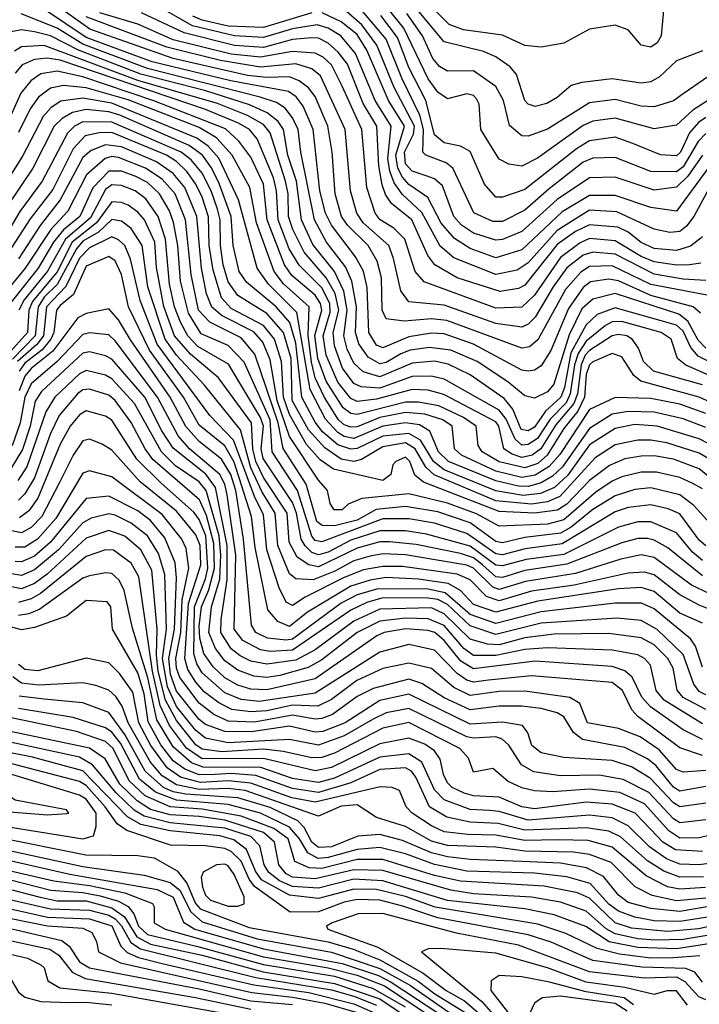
# Model space of a CAD drawing. Extents: x 501367 to 657802, y 482273 to 547541.
# Tile 343 of 656: x 599619 to 601725, y 511062 to 514115. Entities that reach past the tile are written whole.
import ezdxf

# ---------------------------------------------------------------- set-up
doc = ezdxf.new("R2010")
doc.units = 0

msp = doc.modelspace()

# ---------------------------------------------------------------- linework, layer by layer
at = {"layer": '0CON20XD'}
for points in [[(601735, 514018.6), (601655, 513987.6), (601601.5, 513938.5), (601575, 513922.2), (601545, 513918.9), (601455, 513932.3), (601361, 513921), (601328.5, 513911.5), (601285, 513873.8), (601253.1, 513855), (601216.2, 513846.2), (601195, 513853.5), (601184.3, 513865), (601158.4, 513945), (601139, 513969), (601095, 513999.8), (601056.7, 514016.7), (600935, 514046.3), (600727.3, 514297.3)], [(601814.9, 513905.1), (601704.9, 513835.1), (601655, 513788.5), (601585, 513777), (601465, 513810.3), (601395, 513801.2), (601365, 513787), (601224.2, 513685.8), (601175, 513661.5), (601135, 513667.5), (601105, 513683.1), (601048.5, 513775), (601043, 513853), (601035, 513870), (601025, 513879.8), (601005, 513885.7), (600945, 513870), (600915, 513890.7), (600885, 513932.4), (600809.3, 514089.3), (600708.4, 514215)], [(601614.7, 514145), (601607.6, 514065), (601595, 514044), (601575, 514030), (601545, 514036.2), (601505, 514084.1), (601465, 514098), (601385, 514085.6), (601305, 514042.6), (601235, 514030.2), (601185, 514034.8), (601115, 514067), (600995, 514083.9), (600950, 514100), (600838, 514215)], [(601756.8, 513595), (601708.6, 513505), (601685.5, 513475), (601665, 513458.6), (601634.2, 513455.8), (601585, 513466.2), (601470, 513520), (601385, 513524.4), (601285, 513462.1), (601195, 513361.7), (601161.2, 513338.8), (601095, 513325.1), (600965, 513376.9), (600922.6, 513412.6), (600865, 513517.1), (600804, 513574), (600779.6, 513609.6), (600766.1, 513646.1), (600760.5, 513685), (600770.6, 513785), (600721.1, 513865), (600660.3, 514010.3), (600614.5, 514065), (600575, 514088.9), (600540.7, 514099.3), (600465, 514086.5), (600375, 514060.2), (600285.2, 514064.8), (600155, 514096.7), (600015.4, 514175.4)], [(601729.3, 513205), (601705.8, 513225), (601575, 513260.3), (601475, 513305.9), (601445, 513311.2), (601387.7, 513302.3), (601365, 513284.5), (601319.7, 513220.3), (601265, 513089.7), (601235, 513042.3), (601215, 513029.1), (601194.8, 513025.2), (601175, 513029), (601025, 513109.2), (600935, 513141.6), (600895, 513143.1), (600825, 513132.2), (600745, 513097.6), (600725, 513106.1), (600701.3, 513145), (600696.4, 513285), (600685.1, 513335.1), (600660.1, 513380.1), (600585, 513478), (600567.3, 513515), (600548.9, 513585), (600528.2, 513775), (600497.5, 513847.5), (600476.1, 513876.1), (600452.4, 513892.4), (600274, 513926), (600029.5, 513985), (599825, 514060), (599699.1, 514145)], [(601755, 513260.1), (601575, 513294.1), (601455, 513352.4), (601385, 513349.9), (601357.8, 513332.2), (601310.9, 513279.1), (601225, 513122.5), (601198.8, 513101.2), (601175, 513096.8), (600942.9, 513182.9), (600895, 513187.8), (600810.7, 513180.7), (600755, 513188.2), (600742.4, 513215), (600740.5, 513315), (600726.9, 513366.9), (600698.6, 513415), (600635, 513478), (600616.8, 513505), (600596.6, 513575), (600587.2, 513705), (600574.6, 513785), (600535, 513877.5), (600513.8, 513903.8), (600485.6, 513925.6), (600455, 513938.2), (600385, 513935.7), (600325, 513942.8), (600095, 513995.2), (599836.1, 514086.1), (599754, 514145)], [(601735, 513695.7), (601689.8, 513630.2), (601655, 513596.5), (601585, 513586.5), (601465, 513626.7), (601385, 513624.9), (601285, 513558.2), (601175, 513458.6), (601115, 513433.8), (601095, 513431.4), (601025, 513453.8), (600988.6, 513478.6), (600964.9, 513505), (600929.7, 513599.7), (600905, 513622), (600879, 513631), (600835, 513645.4), (600815, 513667.9), (600811.5, 513705), (600839.3, 513760.6), (600842.3, 513785), (600779.9, 513905), (600726.2, 514036.2), (600679.4, 514099.4), (600625, 514147.3)], [(601745, 513762.7), (601722.1, 513737.9), (601675, 513659), (601655, 513643.4), (601575, 513644.9), (601465, 513688.3), (601395, 513686.3), (601365, 513673.7), (601259.5, 513590.5), (601185, 513525.2), (601115, 513489.9), (601085, 513489.1), (601026.4, 513516.4), (600961, 513655), (600941.2, 513671.2), (600877.5, 513695), (600868.6, 513705), (600870.1, 513775), (600859.6, 513819.6), (600803.6, 513933.6), (600755.1, 514055), (600665, 514161.4)], [(601745, 513097.1), (601721.5, 513121.5), (601690.2, 513180.2), (601661.8, 513201.8), (601465, 513266), (601395, 513248.8), (601361.7, 513218.3), (601322.2, 513137.8), (601274.6, 512985), (601255, 512961), (601215, 512941.9), (601185, 512948.6), (601132.2, 512992.2), (601036.6, 513055), (600955, 513090.3), (600888.8, 513098.8), (600829.4, 513090.6), (600800.8, 513079.2), (600755, 513052.4), (600735, 513047.9), (600698.9, 513068.9), (600670.2, 513110.2), (600659.7, 513145), (600663.3, 513225), (600648.7, 513305), (600628.7, 513348.7), (600569.9, 513425), (600532.5, 513495), (600490.2, 513705), (600482, 513775), (600465, 513811.5), (600441.4, 513841.4), (600415, 513858.4), (600364.7, 513875), (600015, 513963.6), (599815, 514039), (599735, 514088.8), (599623.8, 514133.8)], [(601745, 513307), (601675, 513310.3), (601585, 513326.6), (601465, 513388.7), (601395, 513394.9), (601365.2, 513384.8), (601315, 513345.4), (601272.7, 513287.3), (601217, 513193), (601195, 513171.7), (601175, 513161.9), (601095, 513173), (600935, 513230.2), (600825, 513240.5), (600800.1, 513275), (600778, 513375), (600762.7, 513415), (600684, 513485), (600663.5, 513515), (600644.6, 513585), (600628, 513775), (600551.7, 513941.7), (600525, 513963), (600475, 513978.2), (600365, 513968), (600241.3, 513988.7), (600075, 514029.8), (599825, 514124.4)], [(601729.5, 513360.5), (601695, 513355.6), (601655, 513354.2), (601585, 513364.5), (601545, 513380.8), (601465, 513430), (601385, 513437.2), (601356.2, 513423.9), (601295, 513378.3), (601215, 513261.2), (601175, 513223.9), (601095, 513220.9), (600872.7, 513302.7), (600844.4, 513335), (600812.3, 513435), (600778.6, 513468.6), (600736, 513495), (600721.2, 513515), (600695.1, 513595), (600679.5, 513775), (600618.9, 513908.9), (600585.1, 513975.1), (600559.2, 513999.2), (600535, 514012), (600465, 514017.1), (600365, 513998.7), (600275, 514008.7), (600095, 514053.2), (599985, 514101.6), (599867.1, 514137.1)], [(601735, 513442.4), (601697.5, 513412.6), (601655, 513399.8), (601585, 513405.6), (601545, 513424.1), (601505, 513456.2), (601472.4, 513472.4), (601385, 513479.7), (601341.6, 513458.4), (601285, 513418.4), (601185, 513291.7), (601165, 513281.5), (601107.7, 513272.3), (600975.3, 513315.3), (600905.3, 513355.3), (600884.2, 513384.2), (600834.4, 513495), (600771.7, 513545), (600753.1, 513573.1), (600742.8, 513602.8), (600732.5, 513662.5), (600726.4, 513785), (600683.8, 513855), (600635, 513977.2), (600606.3, 514015), (600575, 514042.6), (600545, 514058), (600525, 514059.5), (600465, 514054), (600375, 514029.5), (600285, 514035.8), (600129, 514075), (599997, 514137)], [(600525, 514136.9), (600375, 514090.8), (600265, 514095.5), (600185, 514113.7), (600156.1, 514126.1)], [(601755, 513658.2), (601655, 513521.3), (601575, 513532.9), (601465, 513570.4), (601385, 513570.5), (601300.3, 513519.7), (601175, 513401.8), (601095, 513377.3), (601015, 513405.4), (600967, 513437), (600925, 513484.1), (600884.2, 513564.2), (600825, 513604.4), (600805, 513627), (600791.4, 513655), (600784.9, 513695.1), (600811.3, 513785), (600761.6, 513865), (600723.7, 513953.7), (600695, 514021), (600665, 514069.2), (600615, 514109.2), (600557, 514137)], [(601745, 513811.9), (601723.1, 513796.9), (601695.2, 513764.8), (601666.8, 513705), (601655, 513692.9), (601605, 513696.6), (601518.8, 513731.2), (601465, 513750.6), (601385, 513739.9), (601344.8, 513715), (601185, 513589), (601115, 513564.8), (601095, 513565.2), (601059.3, 513605), (601015, 513706.3), (600985, 513723), (600935, 513733.8), (600905, 513758.4), (600877.5, 513865), (600825, 513967.3), (600789.8, 514059.8), (600738.7, 514128.7)], [(601675, 513885.8), (601645, 513863.4), (601585, 513844.8), (601545, 513847.4), (601465, 513867.6), (601385, 513857.3), (601255, 513775.6), (601195, 513753.9), (601175, 513754.8), (601137.5, 513787.5), (601118.7, 513865), (601095, 513908.4), (601025, 513956.5), (600945, 513955.7), (600920.5, 513970.5), (600900, 513995), (600867, 514065), (600818.9, 514135)], [(601815, 513025.5), (601721.8, 513071.8), (601698.6, 513098.6), (601675, 513150), (601655, 513167.9), (601465, 513222.3), (601408.8, 513201.2), (601375, 513169.5), (601327.6, 513082.4), (601308, 512975), (601296.3, 512945), (601248.2, 512901.8), (601215, 512852), (601195, 512840.3), (601173.7, 512845), (601147.5, 512907.5), (601120.3, 512940.3), (601015, 513014), (600946.7, 513046.7), (600905, 513056), (600835, 513050), (600735, 513008.2), (600683.9, 513023.9), (600655, 513050.7), (600634.2, 513094.2), (600623.9, 513135), (600634, 513215), (600623.4, 513273.4), (600594.3, 513334.3), (600528.1, 513418.1), (600492.7, 513495), (600476.5, 513615), (600449.9, 513695), (600436.7, 513775), (600419.9, 513799.9), (600386.5, 513826.5), (600331.6, 513851.6), (600195.7, 513894.3), (599995, 513946.1), (599800.9, 514020.9), (599715, 514065.1), (599665, 514077.7), (599625, 514083.4), (599592.8, 514077.2)], [(601835, 512978), (601683.8, 513043.9), (601658.1, 513065), (601638.4, 513125), (601606.9, 513145), (601485, 513179.5), (601455, 513178.4), (601435, 513167.4), (601375, 513118.2), (601350, 513080), (601338.4, 513045), (601325.4, 512955), (601312.8, 512927.2), (601263.1, 512876.9), (601223.5, 512816.5), (601195, 512797.6), (601175, 512796), (601155.1, 512815.1), (601127, 512877), (601104.9, 512904.9), (600935, 513000.9), (600895, 513010.2), (600835, 513009.2), (600735, 512972.9), (600677, 512977), (600655, 512986.9), (600619.2, 513035), (600595, 513103.8), (600591, 513145), (600607.8, 513215), (600596.5, 513266.5), (600568.8, 513315), (600501, 513395), (600465.9, 513465), (600452.3, 513505), (600450.8, 513575), (600442.5, 513615), (600395.3, 513765), (600375, 513790.8), (600325, 513817.8), (600232.6, 513855), (599985, 513926.6), (599695, 514034.9), (599625, 514031.5), (599602.6, 514017.4)], [(601735, 512983.1), (601583.1, 513025), (601551.9, 513055), (601537, 513097), (601517.5, 513125), (601501.2, 513135), (601475, 513139.5), (601455, 513135.1), (601385, 513089.8), (601371.2, 513075), (601358.8, 513045), (601347.5, 512955), (601336.3, 512925), (601280.5, 512859.4), (601234.5, 512785), (601207.5, 512765), (601175, 512757.7), (601145, 512767.9), (601119.8, 512785), (601104, 512855), (601095, 512868.7), (600933.6, 512953.6), (600885, 512966.2), (600835, 512968.8), (600725, 512938.8), (600665, 512931.8), (600645, 512940.6), (600605, 512991.6), (600568.7, 513075), (600560, 513135), (600581.7, 513208.3), (600580.5, 513235), (600555, 513283.9), (600485, 513354.2), (600454.6, 513404.6), (600420.5, 513495), (600415.3, 513585), (600405.4, 513625.4), (600355, 513745.7), (600331.4, 513775), (600297.4, 513795), (600195, 513837), (599745, 513989.6), (599704.1, 513995.9), (599665, 513992), (599626.6, 513975), (599605, 513949.6)], [(601772.8, 512922.8), (601725, 512945.3), (601544.2, 512994.2), (601521.9, 513011.9), (601485, 513069.6), (601455, 513080.5), (601395, 513054.5), (601385, 513044.8), (601375.1, 513015), (601369, 512945), (601348.5, 512901.5), (601305, 512848), (601253.9, 512765), (601225, 512739.7), (601185, 512725.8), (601105, 512744), (601052, 512775), (601040, 512795), (601033.3, 512855), (600995, 512882), (600917.8, 512917.8), (600855, 512929.7), (600815, 512929.6), (600665, 512891), (600645, 512894.7), (600621.3, 512911.3), (600569.1, 512995), (600543.1, 513065), (600534.1, 513135.9), (600555.5, 513215), (600551.6, 513235), (600535, 513261.1), (600462.2, 513322.2), (600439.8, 513355), (600386, 513495), (600375.2, 513605.2), (600335, 513689.1), (600298.4, 513738.4), (600257, 513777), (600035, 513863.6), (599815, 513938.2), (599735, 513956.1), (599685, 513947.3), (599653.8, 513926.2), (599622.5, 513887.5), (599573.1, 513776.9)], [(601755, 513940), (601675, 513885.8)], [(601745, 512894.5), (601665, 512923.4), (601575, 512940.3), (601465, 512944.1), (601385, 512906.7), (601292.9, 512767.1), (601259.6, 512730.4), (601216.7, 512703.3), (601175, 512696.1), (601095, 512715.4), (600988.7, 512765), (600966.7, 512785), (600958.9, 512855), (600930, 512875), (600875, 512891.8), (600815, 512897), (600735, 512882.3), (600665, 512852.5), (600645, 512852.2), (600625, 512859.1), (600607.1, 512875), (600563.8, 512943.8), (600535, 513004.4), (600523.2, 513053.2), (600513, 513137), (600515.9, 513225), (600436.8, 513296.8), (600408, 513335), (600353.1, 513485), (600332.5, 513595), (600277.6, 513695), (600228.7, 513748.7), (600175, 513781.2), (599955, 513866.8), (599825, 513904.1), (599755, 513911.1), (599715, 513903.4), (599677, 513875), (599651.3, 513838.7), (599615.7, 513765.7)], [(601745, 512851.1), (601675, 512877.9), (601585, 512898.7), (601505, 512900.1), (601455, 512892), (601385, 512847.2), (601301.1, 512728.9), (601270, 512700), (601235, 512678.8), (601195, 512668.1), (601165, 512668.5), (601095, 512685.1), (600948.5, 512745), (600917.2, 512775), (600889.7, 512839.7), (600858.6, 512858.6), (600815, 512865.2), (600745, 512855.2), (600655, 512817.1), (600625, 512823), (600604.8, 512834.8), (600566.7, 512876.7), (600519.1, 512969.1), (600477.9, 513207.9), (600389.8, 513295), (600354.9, 513345), (600296.9, 513556.9), (600236.4, 513686.4), (600203.5, 513723.5), (600168.2, 513748.2), (599905, 513856.4), (599815, 513872.3), (599746.9, 513863.1), (599716.5, 513843.5), (599691.9, 513815), (599628.1, 513691.9), (599553.3, 513575)], [(601755, 512799.7), (601725, 512816), (601595, 512855.3), (601525, 512859.7), (601465, 512847.9), (601385, 512796.7), (601317.4, 512702.6), (601276.7, 512665), (601233.5, 512646.5), (601179.6, 512639.6), (601095, 512654.5), (600935, 512719.2), (600901.8, 512745), (600861.2, 512811.2), (600825, 512832.5), (600745, 512823.5), (600665, 512785.4), (600645, 512783.3), (600605, 512797.4), (600557.8, 512837.8), (600535, 512867), (600493.9, 512945), (600475, 513112.7), (600456.3, 513176.3), (600414.1, 513225), (600321.7, 513301.7), (600299, 513335), (600281.1, 513415), (600274.2, 513505), (600237.7, 513607.7), (600213.8, 513656.2), (600185.3, 513695.3), (600144.8, 513725), (599929.2, 513819.2), (599895, 513829.8), (599825, 513836.9), (599782.7, 513827.3), (599750.6, 513809.4), (599726, 513785), (599659.5, 513655), (599581.7, 513538.3)], [(601755, 512753.5), (601725, 512771.6), (601625, 512803.3), (601575, 512812), (601535, 512811.6), (601465, 512796.7), (601402.9, 512757.1), (601293.2, 512636.8), (601255, 512620.7), (601205, 512613.3), (601095, 512623.7), (600903.6, 512703.6), (600878, 512728), (600845.1, 512785), (600815, 512803), (600745, 512791.2), (600678.5, 512751.5), (600655, 512745.3), (600615, 512752.7), (600565, 512787.3), (600513.9, 512843.9), (600463.4, 512935), (600460.1, 513065), (600436.9, 513145), (600385, 513203.8), (600295, 513259.8), (600265, 513302.3), (600249.7, 513355), (600241.6, 513415), (600240.3, 513495), (600231.9, 513528.1), (600212.3, 513585), (600185, 513639.2), (600150.6, 513680.6), (600119.1, 513705), (599905, 513798.1), (599815, 513798.7), (599788.6, 513785), (599767.1, 513763), (599688.6, 513615), (599619.3, 513520.7), (599552.5, 513407.5)], [(601820.3, 512645), (601725, 512722.3), (601645, 512752.2), (601585, 512762.5), (601545, 512762.2), (601495, 512754.1), (601446.6, 512733.4), (601385, 512686.5), (601315, 512612.8), (601285.9, 512594.1), (601214.8, 512585.2), (601105, 512590.3), (600870.8, 512680.8), (600843.4, 512703.4), (600827.8, 512745), (600815, 512759.1), (600784.6, 512745), (600775.4, 512735), (600769.6, 512705), (600745, 512686.3), (600591.2, 512721.2), (600550.4, 512750.4), (600508.4, 512798.4), (600455, 512890.9), (600436.8, 512945), (600430.7, 513055), (600408.4, 513125), (600375, 513167.5), (600275, 513219.7), (600245, 513252.9), (600218.5, 513338.5), (600206.8, 513415), (600204.2, 513504.2), (600184.9, 513565), (600165.4, 513605.4), (600136.7, 513645), (600105.4, 513675.4), (600074.2, 513695), (599905, 513765.3), (599865.1, 513764.9), (599821.6, 513755), (599785.2, 513714.8), (599721.4, 513588.6), (599651.8, 513498.2), (599572.1, 513375)], [(601735, 512660.3), (601705, 512677.4), (601665, 512695.4), (601592.5, 512712.5), (601545, 512712.4), (601485, 512697.8), (601455, 512684.9), (601405, 512650.4), (601305.4, 512564.6), (601255, 512551.3), (601105, 512544.6), (601035, 512582.9), (600945, 512616.1), (600825, 512644.7), (600679.6, 512630.4), (600637.1, 512612.9), (600618.8, 512595), (600594, 512595), (600581.8, 512615), (600573.4, 512655), (600545, 512687), (600455, 512822.9), (600416.6, 512935), (600395, 513060.9), (600372.7, 513115), (600345, 513147), (600246.7, 513196.6), (600214.2, 513224.2), (600197.8, 513265), (600182.5, 513345), (600168.1, 513505), (600130.5, 513595), (600095, 513638.9), (600043.1, 513675), (599935, 513720.8), (599885, 513727.1), (599840.6, 513709.4), (599815, 513688.2), (599745, 513556.5), (599682.6, 513477.4), (599615, 513373.7)], [(601756.4, 512555), (601708.7, 512608.7), (601665, 512641.7), (601575, 512663.8), (601525, 512658.5), (601465, 512638.9), (601395, 512596.1), (601328.3, 512541.7), (601295, 512523.1), (601185, 512510), (601115, 512493.7), (601095, 512496.9), (601015, 512554.9), (600915, 512589.4), (600815, 512605.9), (600723.7, 512596.3), (600665, 512563.8), (600595, 512546.3), (600556.7, 512546.7), (600539.7, 512559.7), (600507.4, 512675), (600436, 512786), (600419.7, 512865), (600347.7, 513077.7), (600305, 513129.1), (600207.9, 513177.9), (600173.2, 513215), (600150.7, 513325), (600132.5, 513495), (600101, 513575), (600060.7, 513620.7), (600009.4, 513655), (599925, 513687.8), (599905, 513691), (599884.4, 513685), (599825.8, 513634.2), (599768.4, 513521.6), (599715.5, 513464.5), (599636.1, 513345), (599536.7, 513225)], [(601745, 512483.8), (601725, 512501.7), (601665, 512583), (601628.6, 512598.6), (601575, 512611.1), (601505, 512603.1), (601465, 512588.9), (601300.3, 512489.7), (601185.5, 512474.5), (601115, 512456.4), (601095, 512459.2), (601005, 512521.8), (600905, 512553.7), (600825, 512567.5), (600745, 512568.1), (600555, 512496.5), (600535, 512500.9), (600525, 512514.1), (600480.4, 512655), (600401.3, 512775), (600395, 512874.5), (600315, 513053.5), (600265, 513105.4), (600181.2, 513141.2), (600141.8, 513205), (600117.5, 513305), (600109.5, 513415), (600096.3, 513486.3), (600083, 513523), (600052.1, 513575), (600015, 513610), (599979.5, 513629.5), (599935, 513645.5), (599895, 513645.6), (599845.9, 513594.1), (599805.5, 513505), (599755, 513464.2), (599723.7, 513425), (599676, 513345), (599573.1, 513215)], [(601735, 512438.5), (601704.5, 512464.5), (601654.1, 512524.1), (601575, 512558.3), (601535, 512558.4), (601475, 512542), (601305, 512457.3), (601188.8, 512441.2), (601115, 512421.4), (601095, 512424.4), (601015, 512483.1), (600880.3, 512520.3), (600815, 512530.6), (600735, 512530.6), (600645, 512501.8), (600575, 512464.6), (600545, 512455.9), (600525, 512462.9), (600503.7, 512483.7), (600491.4, 512505), (600477.3, 512585), (600465, 512617.8), (600373.7, 512755), (600367.1, 512785), (600374.9, 512855), (600365, 512881.7), (600266.7, 513046.7), (600171.7, 513101.7), (600140.4, 513135), (600117.2, 513177.2), (600099.1, 513225), (600083.5, 513295), (600071.3, 513435), (600047.8, 513505), (600009.6, 513559.6), (599976.6, 513585), (599935, 513601.2), (599905, 513603.2), (599885, 513588.8), (599838.7, 513501.3), (599761.4, 513435), (599704.9, 513335.1), (599632.9, 513247.1), (599616.8, 513215)], [(601735, 512390.5), (601627.7, 512477.7), (601585, 512501.9), (601565, 512506.2), (601535, 512506.2), (601485, 512492.8), (601315, 512427.1), (601185, 512407.1), (601115, 512385.8), (601095, 512388.2), (601053.5, 512425), (601025, 512446.6), (600985, 512460.3), (600848.3, 512488.3), (600765, 512496.7), (600735, 512495.8), (600665, 512476.7), (600545, 512419.1), (600515.2, 512425.2), (600479.1, 512449.1), (600454.7, 512495), (600447.9, 512585), (600375, 512695.6), (600351.3, 512745), (600341.3, 512785), (600337.8, 512865), (600234.8, 513005), (600148, 513078), (600099.2, 513135), (600065.6, 513225.6), (600042.7, 513347.3), (600037.8, 513425), (600005.7, 513495), (599985, 513518.9), (599955, 513539.9), (599935, 513548.6), (599905, 513550.6), (599856.7, 513485), (599781.6, 513425), (599735, 513334), (599658.8, 513241.2), (599647, 513215), (599643.1, 513145), (599582.4, 513077.6)], [(601815, 512308.5), (601701.5, 512361.5), (601585, 512447.8), (601545, 512455.9), (601482.5, 512442.5), (601341.4, 512398.6), (601186.2, 512373.8), (601105, 512348.5), (601085, 512356.1), (601025, 512414.7), (601005, 512424.4), (600815, 512456), (600745, 512459), (600705, 512451.4), (600655, 512436.9), (600596, 512405), (600528.4, 512378.4), (600475, 512381.9), (600455, 512396.6), (600418.7, 512485), (600410.5, 512585), (600370.7, 512650.7), (600335.5, 512725.5), (600303.6, 512843.6), (600192, 512982), (600104.9, 513075), (600070.1, 513125), (600016.7, 513286.7), (599999.1, 513415), (599965, 513467.8), (599935, 513490.5), (599905, 513495.4), (599863, 513457), (599815, 513428.3), (599794.8, 513405), (599735.6, 513294.4), (599695.4, 513254.6), (599676.2, 513225), (599666.8, 513135), (599596.8, 513063.2)], [(601771.3, 512281.3), (601725, 512299.5), (601665, 512331.5), (601585, 512393.6), (601555, 512402.6), (601505, 512399.4), (601337.7, 512362.3), (601205, 512343.5), (601105, 512313), (601066.3, 512326.3), (601015, 512378.8), (600975, 512395.8), (600805, 512419.3), (600745, 512420.2), (600685, 512409), (600625, 512385.6), (600504.2, 512325), (600465, 512299.1), (600445, 512308.8), (600423.3, 512353.3), (600385, 512471.1), (600375, 512580), (600347.2, 512637.2), (600281.4, 512811.4), (600208.4, 512888.4), (600045, 513109.1), (599992.5, 513245), (599963, 513373), (599944.9, 513414.9), (599925, 513433.2), (599905, 513441.6), (599835, 513407.6), (599805, 513375.9), (599762.3, 513287.7), (599702.6, 513225), (599692.5, 513135), (599672.2, 513107.8), (599612.7, 513055)], [(601735, 512243.6), (601665, 512275.1), (601585, 512342.3), (601545, 512354.9), (601475, 512350.1), (601225, 512312.6), (601095, 512278.2), (601025, 512301.7), (600985.4, 512345.3), (600946.8, 512366.8), (600855, 512380.9), (600755, 512385.4), (600705, 512377.8), (600645, 512359.1), (600511.5, 512278.5), (600455, 512233.7), (600419.6, 512249.6), (600388.3, 512285), (600348.7, 512478.7), (600337.8, 512575), (600283.7, 512743.7), (600255, 512793.9), (600175, 512858), (600127.2, 512945), (600021.1, 513091.1), (599956.3, 513225), (599934.4, 513325), (599915, 513367.7), (599895, 513381), (599825, 513351.5), (599786.4, 513263.6), (599745, 513229.2), (599733.1, 513215), (599724.8, 513145.2), (599715.7, 513125), (599688.4, 513091.6), (599635, 513049.8), (599617.4, 513025)], [(601735, 512107.8), (601713, 512173), (601697.8, 512195), (601585, 512288.6), (601546.5, 512306.5), (601465, 512306.2), (601235, 512279.3), (601095, 512243.4), (601015, 512270.5), (600938.1, 512338.1), (600885, 512350), (600729.1, 512350.9), (600665, 512331.8), (600615, 512306.1), (600465, 512194.7), (600445, 512191.3), (600387.3, 512197.3), (600350.6, 512215), (600337.9, 512237.9), (600313, 512505), (600288.9, 512655), (600273.5, 512705), (600245, 512752.2), (600175, 512807.6), (600133.8, 512853.8), (600085.7, 512945), (599962.3, 513122.3), (599925.1, 513185.1), (599895, 513218.4), (599825, 513204.5), (599799.2, 513190.8), (599722.3, 513087.7), (599655, 513033.9), (599635, 513009.6), (599617.4, 512965)], [(601745, 512022.2), (601725, 512032.1), (601708.5, 512055), (601675, 512146.6), (601595, 512224.6), (601545, 512252.2), (601470.3, 512259.7), (601235, 512243.8), (601095, 512209.3), (601015, 512235.4), (600945, 512301.8), (600915, 512317), (600885, 512322.1), (600745, 512322.6), (600695, 512307.8), (600645.7, 512284.3), (600465, 512160), (600395, 512156.1), (600365, 512160.9), (600310.2, 512190.2), (600284.2, 512225), (600288.7, 512455), (600262.4, 512642.4), (600255.4, 512675), (600239.7, 512705), (600145.9, 512785), (600110.3, 512825), (600046.4, 512945), (599915, 513119.5), (599895, 513138.5), (599835, 513144.8), (599815, 513138.7), (599735.1, 513055), (599655, 512986), (599635.6, 512945), (599620.8, 512865), (599595.6, 512794.4)], [(601745, 511976), (601675, 512013.6), (601656.5, 512036.5), (601643.9, 512105), (601627.7, 512135), (601585, 512176.9), (601545, 512198.4), (601445, 512212.1), (601275, 512209.9), (601185, 512198.5), (601105, 512176.9), (601068.9, 512178.9), (601015, 512194.9), (600935, 512273.2), (600895, 512291.3), (600735, 512287.5), (600655, 512250.4), (600535, 512161.4), (600475, 512129.1), (600385, 512116.7), (600335, 512126.7), (600302.3, 512142.3), (600275, 512164.6), (600242.4, 512215), (600243.1, 512255), (600262, 512378), (600262.5, 512485), (600226.2, 512665), (600196.1, 512706.1), (600095, 512786.6), (600060.1, 512840.1), (600006.6, 512945), (599905, 513062.3), (599885, 513073.5), (599835.4, 513085.4), (599815, 513081.1), (599687.1, 512962.9), (599667.2, 512932.8), (599651.7, 512855), (599627.6, 512782.4), (599590.1, 512719.9)], [(601735, 511932.3), (601616.5, 512005), (601591.6, 512035), (601574.1, 512114.1), (601555.3, 512135), (601535, 512145.5), (601455, 512160.1), (601255, 512167.2), (601185, 512162.6), (601095, 512143.4), (601025, 512144.2), (600995.9, 512165.9), (600935, 512236.5), (600885, 512257.2), (600815, 512259.2), (600735, 512250), (600664.8, 512215), (600555, 512130.2), (600512.9, 512107.1), (600425, 512081.9), (600385, 512075.9), (600345, 512079.6), (600295, 512098.5), (600255, 512126.8), (600225.6, 512165.6), (600205.1, 512215), (600213.2, 512295), (600239, 512381), (600242.8, 512455), (600237.5, 512515), (600197.4, 512655), (600175, 512682.4), (600102.3, 512732.3), (600058.5, 512775), (599974.9, 512925), (599905, 513002.1), (599885, 513012.9), (599825, 513028), (599805, 513017.4), (599728.3, 512945), (599700.5, 512899.5), (599641.2, 512728.8), (599613.8, 512686.2)], [(601735, 511883.3), (601675, 511913.3), (601573.9, 511985), (601546.9, 512015), (601516.9, 512076.9), (601495, 512095.8), (601455, 512109.9), (601216.2, 512126.2), (601025, 512102.2), (600986.6, 512126.6), (600935, 512190.8), (600905.9, 512215), (600885, 512221.7), (600815, 512226.3), (600748.5, 512215), (600725.7, 512205), (600535, 512071.1), (600385, 512037), (600335, 512039.6), (600295, 512052.1), (600255, 512074.9), (600218.6, 512108.6), (600190.1, 512150.1), (600177.6, 512197.6), (600175.4, 512235), (600182.1, 512295), (600205, 512347.7), (600222.7, 512415), (600221.3, 512491.3), (600197.9, 512577.9), (600176.7, 512626.7), (600032, 512752), (600007.8, 512785), (599965, 512866.7), (599914.8, 512935), (599895, 512951.5), (599835, 512969.4), (599815, 512967.2), (599798.6, 512955), (599741.6, 512888.4), (599715, 512832.3), (599665.1, 512694.9), (599635.6, 512645), (599615, 512625.4)], [(601735, 511833.9), (601665, 511857.7), (601534.7, 511954.7), (601515.7, 511975.7), (601487.3, 512035), (601455, 512060.4), (601205, 512081.1), (601072.4, 512067.6), (601025, 512061.6), (601005, 512067.2), (600975, 512087.7), (600905, 512160.3), (600825, 512177.7), (600735, 512154.3), (600535, 512026.6), (600361.5, 512001.5), (600305, 512007.8), (600255, 512028.4), (600185, 512090.1), (600167.9, 512117.8), (600158.7, 512148.7), (600160.4, 512295), (600195, 512381.2), (600202.3, 512415), (600195.9, 512515), (600175, 512565.5), (600158.7, 512588.7), (600058, 512678), (599982.6, 512752.6), (599905, 512873.7), (599885, 512885.9), (599825, 512902.9), (599805, 512890.2), (599775.5, 512855), (599745, 512799.2), (599675, 512631.2), (599648, 512592), (599618.9, 512571.1)], [(601745, 511787.4), (601675, 511782.1), (601655, 511790.6), (601601, 511851), (601542.1, 511892.1), (601475, 511917.2), (601378.9, 511935), (601354.8, 511994.8), (601324, 512014), (601185, 512033.7), (601105, 512031.8), (601015, 512020.3), (600965, 512044.1), (600895, 512103.5), (600825, 512119.7), (600745, 512103.6), (600664, 512066), (600585, 512007.3), (600543.1, 511986.9), (600465, 511989.6), (600385, 511972.2), (600335, 511968.8), (600276.9, 511976.9), (600236.6, 511996.6), (600191.2, 512031.2), (600165, 512061.4), (600140.7, 512100.7), (600131.3, 512135), (600142.2, 512305), (600180.6, 512425), (600178, 512485), (600165, 512517.7), (600105, 512591.5), (599992.5, 512682.5), (599905, 512780.2), (599875, 512799.3), (599835, 512814.3), (599815, 512809.3), (599785, 512765.3), (599741.4, 512678.6), (599687.6, 512575), (599655, 512540.5), (599625, 512524.1), (599545, 512539.6)], [(601745, 511737.9), (601665, 511722.9), (601645, 511735.4), (601591.2, 511801.2), (601565, 511823.5), (601495, 511858.3), (601363.2, 511883.2), (601335.1, 511905.1), (601305, 511954.1), (601285, 511965.9), (601235, 511979.6), (601175, 511986.8), (601105, 511986.5), (601015, 511975.8), (600935, 512012.4), (600865, 512057.3), (600825, 512070.8), (600715, 512042), (600665, 512016.4), (600588.6, 511961.4), (600555, 511948.2), (600535, 511946.1), (600465, 511959.2), (600346.8, 511936.8), (600265, 511940.6), (600220.7, 511960.7), (600175, 511995.6), (600115.8, 512075.8), (600105, 512104.7), (600102.7, 512135), (600118.1, 512215), (600123.1, 512316.9), (600142.9, 512415), (600135.3, 512475.3), (600121.9, 512505), (600060.8, 512580.8), (599905, 512698), (599835, 512716.2), (599815, 512708.8), (599730.9, 512569.1), (599674.6, 512505), (599635, 512480), (599605, 512480)], [(601745, 511685.9), (601665, 511674.2), (601645, 511686.7), (601573.2, 511763.2), (601515, 511798.4), (601455, 511817.9), (601305, 511827.6), (601235, 511842.2), (601205.9, 511865), (601194.2, 511904.2), (601177.1, 511927.1), (601115, 511937.2), (601015, 511930.4), (600825, 512024), (600735, 512003.8), (600627.5, 511935), (600558.6, 511908.6), (600535, 511905.9), (600455, 511924.9), (600337, 511907), (600255, 511908), (600195, 511929.9), (600175, 511945.6), (600105, 512032.9), (600086.5, 512085), (600081.2, 512135), (600099.1, 512225), (600105.6, 512385), (600101.2, 512431.2), (600069.2, 512509.2), (600025, 512562.5), (599985, 512592.7), (599895, 512638.4), (599825, 512630.4), (599714.6, 512495), (599665, 512451.9), (599625, 512433.8), (599605, 512435.8)], [(601745, 511634.1), (601665, 511625.1), (601645, 511637.7), (601568.7, 511718.7), (601489.6, 511759.6), (601415, 511773.2), (601295, 511770.8), (601212.9, 511782.9), (601174.3, 511804.3), (601135.3, 511865.3), (601114.6, 511884.6), (601095, 511891.4), (601025, 511887.1), (601005, 511891.8), (600825, 511979.4), (600755, 511966.2), (600715, 511946), (600625.2, 511894.8), (600545, 511865.9), (600455, 511883.4), (600265, 511872.9), (600195, 511887.4), (600165, 511911.6), (600105, 511986.2), (600077.1, 512047.1), (600061.8, 512135), (600074, 512225), (600069, 512395), (600049.6, 512459.6), (600015, 512515.4), (599965, 512554.3), (599915, 512579.2), (599895, 512583), (599840.8, 512569.2), (599815, 512555.4), (599739, 512471), (599665, 512409.6), (599625, 512391.6), (599587.6, 512397.6)], [(601755, 511585.6), (601725, 511578.4), (601665, 511577.7), (601630.5, 511600.5), (601555, 511684.2), (601479.1, 511719.1), (601385, 511729.5), (601270.7, 511720.7), (601215, 511723.7), (601175, 511733.3), (601132.7, 511752.7), (601085, 511793.3), (601025, 511781.9), (601010.3, 511825), (600982.9, 511855), (600825, 511935.8), (600745, 511918.3), (600595, 511841.5), (600555, 511827.7), (600525, 511826.9), (600435.9, 511845.9), (600375, 511853.2), (600245.3, 511845.3), (600185, 511853.1), (600165, 511867), (600105, 511942.3), (600070.8, 512005), (600047.9, 512095), (600042.7, 512145), (600045.2, 512225.2), (600028.3, 512408.3), (599995, 512471.9), (599945, 512514.1), (599895, 512531.4), (599825, 512508.1), (599703.9, 512396.1), (599665, 512367), (599625, 512350.6), (599545, 512366.2)], [(601735, 511536.4), (601651, 511541), (601612.2, 511565), (601574.8, 511604.8), (601526.9, 511655), (601455, 511683), (601375, 511688.7), (601215, 511667.9), (601175, 511674.9), (601105, 511704.9), (601025, 511709.1), (600996.9, 511716.9), (600959.3, 511735), (600945, 511748.9), (600932.3, 511775), (600922.5, 511822.5), (600905, 511848.1), (600875, 511868.8), (600825, 511887.1), (600735, 511870.1), (600585, 511796.9), (600535, 511785.9), (600375, 511824.2), (600185, 511823.7), (600136.6, 511856.6), (600083.2, 511926.8), (600055, 511988.6), (600030.8, 512095), (599988.2, 512388.2), (599965, 512430.2), (599910.1, 512470.1), (599885, 512471.2), (599825, 512450.6), (599684.1, 512335.9), (599655, 512319.5), (599615, 512308.2)], [(601755, 511498.9), (601725, 511494.3), (601665, 511496.3), (601623.3, 511513.3), (601570.7, 511550.7), (601505, 511615.4), (601455, 511640), (601385, 511648.9), (601195, 511633.5), (601105, 511660), (601075, 511662.7), (601015, 511666.4), (600935, 511696.7), (600905, 511727), (600865, 511812.6), (600825, 511839.1), (600735, 511829.1), (600595, 511763.9), (600545, 511750.5), (600465, 511762.7), (600366.4, 511796.4), (600187.3, 511797.3), (600151.3, 511811.3), (600095, 511860.3), (600044.2, 511944.2), (600016.3, 512075), (599969, 512229), (599943.3, 512345), (599927.4, 512377.4), (599905, 512398), (599885, 512400.2), (599835, 512390.8), (599815, 512383.2), (599682, 512288), (599647.3, 512272.7), (599615, 512267.6)], [(601737.8, 511457.8), (601665, 511456.9), (601615.1, 511475.1), (601565, 511506.8), (601481.4, 511581.4), (601445, 511598.8), (601375, 511609.9), (601185, 511602.5), (601102.4, 511622.4), (601015, 511626.6), (600942.9, 511642.9), (600889.5, 511675), (600846.7, 511766.7), (600833.3, 511785), (600815, 511795.8), (600735, 511790.2), (600645, 511749.2), (600545, 511719.3), (600465, 511731), (600351.4, 511771.4), (600275, 511778.2), (600225.2, 511774.8), (600175, 511774), (600131.2, 511791.2), (600095, 511817.6), (600056.4, 511866.4), (600017.7, 511937.7), (600004.5, 512025), (599985, 512090), (599906.5, 512225), (599901.2, 512295), (599889.9, 512309.9), (599825, 512314.3), (599764.1, 512265.9), (599665, 512230.6), (599625, 512223.5), (599505.5, 512255.5)], [(598533.3, 512205), (598559.4, 512095), (598587.9, 512025), (598650.8, 511945), (598757.3, 511845), (598773.4, 511815), (598797, 511735), (598852.5, 511655), (598855.6, 511585), (598835.3, 511504.7), (598830.9, 511445), (598839.1, 511379.1), (598861.9, 511341.9), (598885.6, 511325.6), (598915.2, 511315.2), (599255, 511242.1), (599499.7, 511269.7), (599545, 511269.1), (599713, 511233), (599740.6, 511215), (599781.7, 511161.7), (599822.2, 511142.2), (600163.8, 511083.8), (600335, 511046.8)], [(601744.9, 511424.9), (601665, 511419.2), (601626.9, 511426.9), (601560.4, 511460.4), (601455, 511550), (601380.4, 511570.4), (601287.6, 511572.4), (601185, 511570), (601095, 511586.8), (601008.4, 511588.4), (600935, 511597.4), (600895, 511615.4), (600835.2, 511655), (600816.9, 511675), (600796.2, 511725), (600773.3, 511735), (600736.2, 511736.2), (600535, 511689.3), (600463, 511703), (600335, 511748.3), (600265, 511755.4), (600179.8, 511749.8), (600117, 511767), (600075.8, 511795.8), (600025.2, 511865), (599987.9, 511935), (599970.2, 512030.2), (599928.3, 512088.3), (599895, 512121.6), (599825, 512135.2), (599675, 512096.8), (599635, 512100.5), (599615, 512115.6)], [(599855, 512050.4), (599815, 512059.2), (599677.7, 512052.3), (599625, 512057.9), (599597.5, 512077.6)], [(601745, 511391.5), (601655, 511383.2), (601579.2, 511399.2), (601526.8, 511426.8), (601452.1, 511502.1), (601385, 511526.8), (601335, 511534.3), (601185, 511537), (601095, 511549.1), (600945, 511554.4), (600895, 511568.4), (600815, 511613.4), (600725, 511642), (600665, 511681), (600615, 511676.8), (600545, 511645.9), (600317.8, 511725), (600265, 511731.6), (600175, 511728.6), (600105, 511742.9), (600060.7, 511770.7), (600025, 511812.6), (599955.4, 511935), (599936.4, 511986.4), (599917.1, 512017.1), (599895, 512036.4), (599855, 512050.4)], [(598538.1, 512025), (598596, 511945), (598730.5, 511820.5), (598748.5, 511788.5), (598774.4, 511714.4), (598810.1, 511655), (598819.8, 511575), (598801.9, 511475), (598796.3, 511375), (598804.5, 511315), (598825, 511293.9), (599255, 511205.8), (599335, 511212.1), (599455, 511231.8), (599559.4, 511225), (599643.3, 511205), (599684.5, 511185), (599694.6, 511175), (599706.2, 511135), (599743.4, 511113.4), (599905, 511096.8), (600315, 511022.9)], [(601816.2, 511376.2), (601665, 511350.4), (601575, 511359.3), (601505, 511378.4), (601475, 511400.2), (601428.6, 511458.6), (601375.7, 511485.7), (601295, 511500.2), (601174.9, 511504.9), (601015, 511510.8), (600945, 511519.5), (600895, 511532.4), (600805, 511570.6), (600735, 511588.9), (600666.6, 511583.4), (600585, 511550.8), (600545, 511548.6), (600525, 511564.9), (600500.4, 511610.4), (600481.2, 511631.2), (600395, 511672.6), (600295, 511702.1), (600133.7, 511713.7), (600095, 511721), (600064.4, 511734.4), (600008.4, 511785), (599945, 511899.1), (599895, 511966.9), (599815, 511997.4), (599695, 512008.1), (599617.5, 512017.5)], [(601863, 511327), (601723.2, 511296.8), (601628.1, 511288.1), (601515, 511298.2), (601465, 511315.3), (601385, 511391.3), (601347.4, 511407.4), (601245, 511428.9), (600985, 511444.1), (600905, 511462.1), (600745, 511510.9), (600665, 511510.8), (600555, 511483.8), (600515.8, 511485.8), (600472, 511505), (600451.5, 511575), (600407.2, 511607.2), (600305, 511646.1), (600185, 511667.1), (600085, 511674.7), (600008.2, 511708.2), (599958.5, 511755), (599909, 511855), (599885, 511876.8), (599795, 511907.8), (599375.8, 511995.8)], [(601785, 511338), (601665, 511318.6), (601585, 511321.5), (601525, 511332.6), (601475, 511350.9), (601445, 511372.5), (601386.7, 511436.7), (601315, 511458), (601215, 511468.8), (601005, 511475.1), (600905, 511495.6), (600815, 511528.4), (600735, 511548.3), (600665, 511542.4), (600575, 511517), (600544.4, 511514.4), (600512.1, 511532.2), (600486.7, 511575), (600455, 511612), (600365, 511654.9), (600265, 511681.3), (600104.9, 511694.9), (600039.7, 511719.7), (599990.7, 511760.7), (599931.6, 511871.6), (599905, 511905.6), (599885, 511919.1), (599785, 511951.3), (599615, 511979.3)], [(601848.2, 511291.8), (601675, 511263.3), (601588.7, 511261.3), (601535, 511265.4), (601465, 511280.5), (601436.7, 511296.7), (601375, 511350.6), (601295, 511378.6), (601205, 511394.7), (601025.1, 511404.9), (600955, 511415.8), (600745, 511476.8), (600655, 511479.4), (600535, 511451), (600465, 511456.3), (600445, 511467.1), (600422.5, 511495), (600408.3, 511565), (600374.8, 511594.8), (600255, 511633.1), (600175.1, 511644.9), (600085, 511649.6), (600025, 511666.5), (599982.8, 511692.8), (599929.8, 511745), (599883.6, 511823.6), (599835, 511856.7), (599345, 511960.1)], [(598551.7, 511931.7), (598715, 511787.3), (598734.1, 511745), (598779.9, 511585), (598748.8, 511385), (598744.1, 511315), (598747, 511295), (598769.5, 511269.5), (598815, 511252), (598985, 511226), (599255, 511166.7), (599455, 511193.1), (599535, 511184.4), (599580.1, 511160.1), (599615, 511100.2), (599634.6, 511084.6), (599685, 511070.5), (599772.5, 511067.5), (599825, 511068.9), (599905, 511060.9)], [(601815, 511258.6), (601655, 511234.7), (601535, 511238), (601446.4, 511256.4), (601373.6, 511303.6), (601275, 511339.9), (601185, 511358.2), (600945, 511384.6), (600745, 511445.1), (600655, 511449.8), (600545, 511422.5), (600465, 511427.9), (600424.6, 511445), (600391, 511471), (600376.7, 511495), (600363.6, 511553.6), (600335, 511582.6), (600255, 511608.1), (600085, 511624.7), (600005, 511645.5), (599974.1, 511664.1), (599917.9, 511717.9), (599845.3, 511805.3), (599805, 511828.2), (599465, 511902.4)], [(601727, 511213), (601645, 511206.5), (601575, 511205.8), (601477.6, 511217.6), (601409.2, 511235), (601311.7, 511281.7), (601225, 511310.4), (600907, 511363), (600815, 511396.5), (600725, 511417.8), (600655, 511419.6), (600545, 511390.8), (600455, 511400.9), (600368.6, 511448.6), (600350.3, 511475), (600322.1, 511542.1), (600282.7, 511572.7), (600239.6, 511585), (600085, 511599.8), (599995, 511619.4), (599953.3, 511643.4), (599815, 511786.6), (599658.5, 511828.5), (599463.2, 511866.8)], [(599815, 511574.9), (599847.7, 511585), (599856.2, 511613.8), (599856.2, 511655), (599825, 511698.1), (599805, 511710.4), (599594.6, 511775), (599455, 511803.5), (599325, 511812.1), (599265.8, 511804.2), (599244.4, 511795.6), (599217.3, 511775), (599200.3, 511745), (599202.3, 511725), (599228.6, 511665), (599265, 511639.9), (599345, 511628.6), (599545, 511619.2), (599815, 511574.9)], [(601735, 511130.7), (601711.5, 511161.5), (601683.7, 511173.7), (601547.4, 511177.4), (601395, 511198.3), (601266.4, 511255), (601195, 511277.8), (600915, 511330.4), (600806.3, 511366.3), (600735, 511385.6), (600665, 511387.5), (600625, 511379.1), (600545, 511348.9), (600457.6, 511347.6), (600347.2, 511427.2), (600329.9, 511449.9), (600305, 511505.8), (600275, 511536), (600255, 511545.3), (600195, 511553.8), (600086.1, 511556.1), (599950.9, 511600.9), (599921.5, 511621.5), (599884.3, 511675), (599825, 511740.6), (599805, 511752.7), (599555, 511818.5)], [(599705, 511650), (599765, 511653.5), (599771.2, 511655), (599764, 511665), (599605.3, 511695.3), (599532.7, 511745), (599410, 511775), (599332.1, 511775), (599288.4, 511755), (599272.6, 511735), (599287.7, 511707.7), (599308.9, 511688.9), (599334, 511674), (599374, 511665), (599535, 511663.4), (599705, 511650)], [(599042, 511632), (599064.1, 511585), (599082.7, 511565), (599120.4, 511540.4), (599165, 511522.8), (599265, 511504.5), (599465, 511505.1), (599725, 511444.9), (599835, 511430.7), (599945, 511407.6), (600030.4, 511375), (600036.2, 511365), (600036.2, 511315), (600069.7, 511295), (600375, 511209.8), (600575, 511175.8), (600665, 511152.5), (600749.2, 511119.2), (600996.1, 510956.1)], [(599101.1, 511611.1), (599122.9, 511585), (599147.5, 511567.5), (599225, 511541), (599273.8, 511533.8), (599433.3, 511533.3), (599506.3, 511526.3), (599775, 511466.2), (600045, 511417.8), (600095, 511394.6), (600126.9, 511316.9), (600162, 511295), (600375, 511234.4), (600619, 511189), (600731.1, 511151.1), (600770.7, 511130.7), (601011.9, 510971.9)], [(599545, 511581.6), (599824.1, 511525.9), (599985, 511523.6), (600036.3, 511516.3), (600106.7, 511476.6), (600137.6, 511437.6), (600163.9, 511375), (600178.3, 511358.3), (600330.2, 511300.2), (600575, 511255.7), (600653.1, 511233.1), (600735, 511199.9), (600854.4, 511134.4), (600905.3, 511095), (601005, 511033.6)], [(599525, 511552.8), (599815, 511489.3), (600005, 511462.9), (600085, 511440.1), (600115.8, 511415.8), (600149.1, 511349.1), (600185, 511317.6), (600355, 511264.8), (600585, 511223.6), (600735, 511172.8), (600830.4, 511120.4), (601078.2, 510948.2)], [(600265, 511366.2), (600295, 511366.6), (600315, 511374.3), (600314.8, 511395), (600284.3, 511465), (600265, 511491.7), (600255, 511497.3), (600229.2, 511495), (600187.7, 511472.3), (600181.6, 511455), (600185.2, 511425), (600195, 511400.9), (600210.3, 511385), (600265, 511366.2)], [(599545, 511460), (599715.7, 511415.7), (599815, 511409), (599868.5, 511398.5), (599925, 511382), (599955.8, 511365.7), (599972.6, 511342.6), (599986.9, 511305), (600015, 511279.2), (600167.1, 511242.9)], [(599555, 511427.3), (599678.1, 511395), (599735, 511383), (599825, 511383), (599905, 511361.3), (599943.6, 511333.6), (599981.9, 511271.9), (600025, 511248.7), (600185, 511214.6), (600373.4, 511163.4), (600595, 511127.2), (600735, 511078.8), (600949.9, 510935)], [(599525, 511401.7), (599715, 511358), (599835, 511354.2), (599895, 511339.1), (599915, 511327.6), (599935, 511305.7), (599964.1, 511254.1), (599993.9, 511233.9), (600350.5, 511145), (600585, 511106.9), (600655, 511087.4), (600725, 511059.2)], [(599535, 511370.4), (599705, 511332.9), (599835, 511327), (599905, 511306), (599933, 511243), (599952.4, 511222.4), (599987.1, 511207.1), (600060.8, 511189.2), (600345, 511122.2), (600515, 511099.1), (600655, 511063.9), (600745, 511024.5)], [(599535, 511339.4), (599705, 511305.9), (599815, 511298.2), (599842.5, 511285), (599857.4, 511257.4), (599863.9, 511225), (599931.1, 511191.1), (600338.8, 511098.8), (600465, 511084.8), (600565, 511065.7), (600665, 511036.7)], [(601745, 511076.6), (601723.8, 511085), (601681.9, 511131.9), (601655.9, 511145.9), (601555, 511143.6), (601385, 511162.5), (601165, 511245.7), (600972.9, 511282.9), (600745, 511344.3), (600667.6, 511342.4), (600587.8, 511315), (600570, 511305), (600573.8, 511295), (600729, 511239), (600869.2, 511159.2), (600940.6, 511105), (600997.2, 511072.8), (601085, 510997.4)], [(599545, 511307.3), (599749.6, 511259.6), (599772.4, 511242.4), (599805, 511194.3), (599835, 511175.8), (600175, 511110.4), (600335, 511073.2), (600465, 511061.2)], [(600167.1, 511242.9), (600375, 511186.2), (600595, 511149.5), (600715, 511111.3), (600814, 511054)], [(601689.1, 511059.1), (601655, 511104.4), (601625, 511104.4), (601585, 511093.1), (601495, 511114.7), (601375, 511131.3), (601255, 511174.9), (601095, 511220.7), (600924.5, 511235.5), (600885.3, 511234.7), (600864.4, 511225), (601051.4, 511071.4), (601100.4, 511015)], [(601521.1, 511061.1), (601492.2, 511082.2), (601375, 511100.8), (601261.1, 511131.1), (601175, 511147.9), (601105, 511151.9), (601080.6, 511135), (601079.1, 511105), (601141.3, 511025)], [(601501.5, 511041.5), (601465, 511064.6), (601295, 511087.3), (601238.1, 511081.9), (601214.2, 511065.8), (601199.7, 511035)]]:
    msp.add_lwpolyline(points, dxfattribs=at)

doc.saveas('drawing.dxf')
